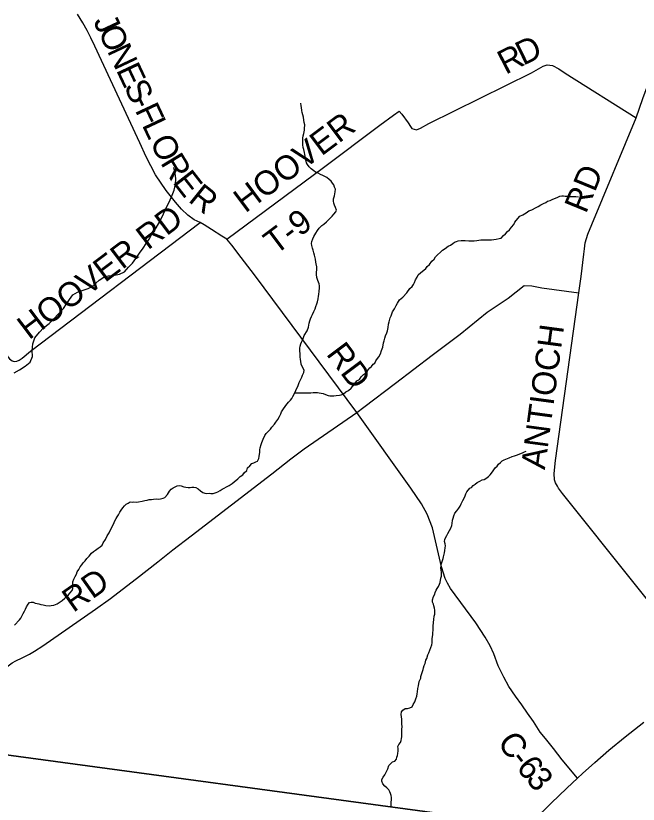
# Model space of a CAD drawing. Extents: x 1310247 to 1664935, y 235267 to 584339.
# Drawn here: x 1517984 to 1525713, y 327198 to 336990 of the extents above; entities that cross this region are included whole.
import ezdxf

# ---------------------------------------------------------------- set-up
doc = ezdxf.new("R2010")
doc.units = 0
for name, color, linetype in [('GM_X_County_Road', 7, 'Continuous'), ('GM_X_County_Road_Text', 7, 'Continuous'), ('GM_X_Minor_River', 7, 'Continuous'), ('GM_X_State_Route', 7, 'Continuous'), ('GM_X_Township', 7, 'Continuous'), ('GM_X_Township_Road', 7, 'Continuous'), ('GM_X_Township_Road_Text', 7, 'Continuous'), ('GM_X_Township_ROW', 7, 'Continuous')]:
    doc.layers.add(name, color=color, linetype=linetype)

msp = doc.modelspace()

# ---------------------------------------------------------------- linework, layer by layer
at = {"layer": 'GM_X_County_Road'}
for points in [[(1526552.9, 328831.3), (1524772.2, 331055.9), (1524724.8, 331124.6), (1524709, 331148.8), (1524687.4, 331191.2), (1524675.8, 331227.4), (1524668.5, 331303.7), (1524684.2, 331466), (1524975.1, 333549.2), (1525003.3, 333750.8), (1525037.1, 334030.2), (1525046.3, 334096.2), (1525053.5, 334172), (1525089.2, 334278.9), (1525138, 334395.7), (1525687.8, 335723.6), (1525768.6, 335961.6), (1525824.1, 336105.5), (1525859.3, 336217.4), (1525922.7, 336377.1), (1525954.2, 336495.9), (1525977.1, 336687.6), (1526010, 336986.7), (1526027.1, 337210)], [(1524960.2, 327522.9), (1524771, 327750.2), (1524660.4, 327889.4), (1524562.8, 328014.3), (1524496.2, 328094.1), (1524412.9, 328224.9), (1524336.7, 328329.7), (1524270.1, 328432), (1524189.1, 328541.5), (1524108.2, 328658.1), (1524046.4, 328777.1), (1523975, 328915.1), (1523920.2, 329067.4), (1523875, 329165), (1523810.8, 329272.1), (1523696.5, 329450.6), (1523382.4, 329876.8), (1523347, 329941.4), (1523317.5, 330001.8), (1523268.9, 330146.8), (1523158.7, 330631), (1523094.4, 330800), (1523023, 330928.5), (1522889.7, 331123.6), (1522218.6, 332063.7), (1520949, 333773.9), (1520784.3, 333987.5), (1520665.3, 334140.8), (1520604.1, 334215.8), (1520543, 334253.3), (1520415, 334334), (1520325.3, 334392.7), (1520273.9, 334422), (1520201.1, 334454.6), (1520121.5, 334511.6), (1520042.1, 334586.6), (1519966.9, 334673.6), (1519850.2, 334821.2), (1519717.9, 335016.4), (1519603.8, 335239.7), (1519523.9, 335412.6), (1519048.7, 336435.7), (1518964.4, 336612.5), (1518914.9, 336715.4), (1518869.7, 336808.4), (1518816.9, 336901), (1518748.9, 337008.7)], [(1516659.8, 327964.8), (1516670.2, 327972.9), (1516905.3, 328154.7), (1517890.4, 328916.3), (1517938.9, 328951.9), (1517985.2, 328979.5), (1518063.7, 329016.8), (1518154.3, 329060), (1518216.7, 329097.5), (1518319.6, 329164.6), (1518973.1, 329619.3), (1519158.7, 329753.8), (1519306, 329862.7), (1519481.7, 330001.3), (1519748.1, 330209.1), (1519935.9, 330355.6), (1520162, 330529.9), (1521165.2, 331301.8), (1521399.4, 331485.9), (1521566.9, 331610.5), (1522218.6, 332063.7)]]:
    msp.add_lwpolyline(points, dxfattribs=at)
at = {"layer": 'GM_X_Minor_River'}
for points in [[(1521950.5, 334803.3), (1521953.1, 334835.3), (1521943.7, 334861.6), (1521932.3, 334889.9), (1521918.7, 334912.3), (1521901.2, 334936.7), (1521877.7, 334957.3), (1521848.2, 334982), (1521820.4, 334994.6), (1521796.6, 335005.1), (1521768.9, 335019.7), (1521739.2, 335034.4), (1521707.5, 335049.1), (1521683.8, 335063.6), (1521652.3, 335088.4), (1521628.8, 335112.9), (1521607.4, 335141.5), (1521595.8, 335163.8), (1521586.6, 335200.1), (1521581.1, 335222.2), (1521577.5, 335244.4), (1521572, 335268.6), (1521568.5, 335292.7), (1521559.3, 335329), (1521553.8, 335355.2), (1521548.5, 335387.4), (1521549.2, 335421.5), (1521547.7, 335443.5), (1521548.3, 335471.6), (1521550.9, 335499.6), (1521559.5, 335529.5), (1521568.4, 335569.5), (1521570.8, 335591.5), (1521571.7, 335633.6), (1521566.3, 335663.8), (1521563, 335693.9), (1521557.7, 335730.1), (1521548.4, 335760.4), (1521541, 335788.6), (1521535.5, 335814.8), (1521530.3, 335851), (1521526.7, 335873.2), (1521522.5, 335905.4)], [(1519521.1, 334042.2), (1519566.2, 334103.7), (1519605.3, 334163.3), (1519642.3, 334216.9), (1519677.6, 334284.5), (1519726.9, 334358), (1519772.3, 334433.5), (1519818.1, 334529.1), (1519861.7, 334622.8), (1519890.7, 334676.5), (1519926.3, 334762.2), (1519949.4, 334826.1), (1519966.6, 334898.1), (1519969.8, 334966.3), (1519964.9, 335036.7), (1519948.1, 335107.2)], [(1521017, 331626), (1521031.8, 331665.8), (1521040.4, 331691.6), (1521057.3, 331733.4), (1521078.2, 331777.1), (1521094.7, 331800.8), (1521127.5, 331836.2), (1521147.9, 331857.9), (1521164.5, 331881.6), (1521195.2, 331917), (1521211.7, 331940.8), (1521238.5, 331976.3), (1521259.3, 332012), (1521276, 332047.7), (1521284.5, 332071.6), (1521301.1, 332097.3), (1521338.2, 332148.7), (1521352.7, 332170.5), (1521371.1, 332192.1), (1521393.6, 332215.7), (1521412.1, 332237.4), (1521426.6, 332261.2), (1521449.6, 332308.8), (1521462.2, 332336.6), (1521491.6, 332400.2), (1521504.3, 332434), (1521519.1, 332469.8), (1521535.8, 332503.6), (1521546.3, 332525.4), (1521561, 332561.2), (1521563.6, 332587.2), (1521548.2, 332617.6), (1521529.1, 332662.1), (1521521.9, 332698.4), (1521518.4, 332722.5), (1521515, 332752.7), (1521513.9, 332794.8), (1521512.5, 332825), (1521511.3, 332861.1), (1521513.8, 332887.1), (1521524.4, 332915), (1521532.9, 332936.9), (1521549.6, 332968.6), (1521566.7, 333020.4), (1521603.9, 333075.8), (1521618.9, 333123.6), (1521623.4, 333147.5), (1521628, 333173.5), (1521636.6, 333203.4), (1521645, 333225.3), (1521657.7, 333255.1), (1521668.2, 333279), (1521687, 333318.7), (1521701.7, 333350.5), (1521710.3, 333378.4), (1521723.1, 333414.2), (1521729.6, 333438.1), (1521738.3, 333474.1), (1521745.1, 333508), (1521747.5, 333530), (1521752.4, 333570), (1521757.1, 333606), (1521755.8, 333636.1), (1521750.3, 333660.3), (1521733.1, 333700.8), (1521724, 333741.1), (1521718.7, 333777.3), (1521719.4, 333807.4), (1521721.9, 333833.4), (1521720.7, 333871.5), (1521713.5, 333907.8), (1521709.9, 333929.9), (1521704.7, 333968.1), (1521693.7, 334016.5), (1521686.3, 334044.8), (1521677.1, 334081), (1521669.6, 334105.3), (1521662.3, 334137.5), (1521656.8, 334163.7), (1521661.3, 334187.7), (1521674, 334219.5), (1521686.6, 334247.3), (1521711.5, 334288.9), (1521730.3, 334324.6), (1521750.8, 334350.2), (1521783.5, 334383.7), (1521807.9, 334401.2), (1521842.6, 334430.5), (1521891.7, 334481.7), (1521914.1, 334503.2), (1521934.6, 334524.9), (1521959.2, 334554.4), (1521965.7, 334576.4), (1521952.4, 334608.7), (1521941, 334639.1), (1521933.5, 334663.3), (1521930, 334687.4), (1521930.6, 334715.5), (1521941.4, 334753.4), (1521946, 334779.3), (1521950.5, 334803.3)], [(1524167.3, 334397.6), (1524179.9, 334425.4), (1524196.4, 334449.1), (1524241.5, 334500.3), (1524281.9, 334517.5), (1524322.5, 334542.7), (1524353, 334566.1), (1524393.3, 334579.3), (1524448, 334608.3), (1524472.3, 334621.8), (1524502.7, 334641.2), (1524537.1, 334660.5), (1524565.3, 334670), (1524587.7, 334685.6), (1524621.9, 334694.9), (1524644.1, 334706.4), (1524674.4, 334719.8), (1524708.7, 334731.1), (1524741.1, 334750.5), (1524763.2, 334754.1), (1524785.3, 334755.6), (1524807.2, 334751.1), (1524831.1, 334748.6), (1524857.1, 334746.1), (1524939.1, 334744.3), (1524971.1, 334741.7)], [(1521449.6, 332308.8), (1521585.7, 332305.9), (1521609.7, 332305.4), (1521647.8, 332308.6), (1521677.8, 332310), (1521701.8, 332311.5), (1521729.9, 332310.9), (1521751.8, 332308.5), (1521777.7, 332301.9), (1521801.6, 332297.4), (1521831.4, 332286.7), (1521863.2, 332274), (1521885.1, 332271.5), (1521933.1, 332270.5), (1521961.2, 332272), (1522003.3, 332277.1), (1522025.4, 332280.6), (1522047.7, 332292.2), (1522084.3, 332319.5), (1522116.6, 332334.9), (1522147.2, 332364.3), (1522184.3, 332411.7), (1522221.2, 332455), (1522251.6, 332474.4), (1522274.3, 332506), (1522302.9, 332535.5), (1522325.3, 332551.1), (1522345.8, 332572.7), (1522358.2, 332594.5), (1522380.7, 332616.1), (1522403.1, 332633.7), (1522421.7, 332661.4), (1522444, 332677), (1522456.6, 332702.8), (1522475.2, 332734.5), (1522491.7, 332756.2), (1522512.5, 332791.8), (1522525.4, 332833.7), (1522540.2, 332875.5), (1522551.4, 332927.4), (1522559.9, 332953.3), (1522568.6, 332985.2), (1522575.2, 333015.1), (1522590, 333053), (1522598.6, 333078.8), (1522607.4, 333118.8), (1522614.3, 333158.7), (1522620.9, 333190.7), (1522634, 333240.5), (1522644.5, 333262.4), (1522663.6, 333314.1), (1522686.4, 333351.8), (1522709.3, 333393.4), (1522725.8, 333419.1), (1522750.7, 333460.7), (1522789.4, 333494), (1522838.6, 333549.1), (1522875.8, 333604.5), (1522908.3, 333627.9), (1522920.9, 333653.7), (1522933.3, 333675.5), (1522946.1, 333709.3), (1522966.8, 333743), (1522981.4, 333770.8), (1523014.1, 333802.1), (1523050.7, 333829.5), (1523075.1, 333851), (1523093.7, 333876.7), (1523120.2, 333902.2), (1523149.1, 333943.7), (1523177.7, 333969.2), (1523194.2, 333994.9), (1523282.1, 334079.3), (1523314.5, 334098.7), (1523353.2, 334129.9), (1523381.4, 334141.4), (1523409.9, 334160.8), (1523432.3, 334180.4), (1523456.4, 334185.9), (1523478.6, 334193.5), (1523516.8, 334200.7), (1523562.8, 334199.7), (1523608.7, 334196.8), (1523674.8, 334195.4), (1523710.9, 334198.6), (1523759.1, 334207.6), (1523793.1, 334206.9), (1523819.1, 334206.4), (1523845.1, 334207.8), (1523871.1, 334207.3), (1523893.2, 334208.8), (1523919.3, 334212.3), (1523949.4, 334215.6), (1523985.6, 334224.9), (1524009.7, 334228.4), (1524042.4, 334259.8), (1524066.8, 334281.4), (1524091.4, 334308.9), (1524113.9, 334330.5), (1524140.6, 334366), (1524167.3, 334397.6)], [(1517963.6, 332554.5), (1518032.4, 332593.5), (1518099.4, 332638.5), (1518164.5, 332689.6), (1518193.7, 332759.4), (1518188.9, 332833.8), (1518194.3, 332914), (1518221.6, 332991.9), (1518276.9, 333059.2), (1518330, 333112.5), (1518397.1, 333169.6), (1518456.2, 333224.9), (1518513.5, 333290.2), (1518576.7, 333353.4), (1518613.8, 333413), (1518650.8, 333466.6), (1518693.9, 333524.1), (1518752.7, 333559.2), (1518821.3, 333582.2), (1518881.8, 333601.2), (1518932.4, 333628.5), (1519017.9, 333705.4), (1519078.7, 333742.5), (1519135.2, 333759.6), (1519191.4, 333764.7), (1519271.9, 333779.4), (1519332.6, 333810.5), (1519385.7, 333865.8), (1519432.8, 333919.2), (1519473.8, 333976.8), (1519521.1, 334042.2)], [(1518655.5, 329820.2), (1518686.2, 329853.7), (1518692.7, 329875.6), (1518694.4, 329957.8), (1518707.2, 329993.6), (1518721.8, 330025.4), (1518736.4, 330053.2), (1518747.1, 330085.1), (1518767.7, 330112.7), (1518782.4, 330146.5), (1518805, 330172.1), (1518821.5, 330197.8), (1518844, 330221.5), (1518866.7, 330251.1), (1518895.3, 330280.5), (1518926, 330314), (1518950.5, 330337.5), (1518972.8, 330351.1), (1519009.4, 330376.4), (1519033.8, 330396), (1519056.3, 330415.6), (1519068.9, 330445.4), (1519099.7, 330484.9), (1519120.8, 330532.6), (1519143.6, 330570.2), (1519179, 330637.6), (1519200, 330685.3), (1519210.5, 330707.2), (1519231.3, 330744.9), (1519243.8, 330766.7), (1519258.3, 330792.4), (1519277, 330824.1), (1519291.6, 330851.9), (1519312.2, 330879.6), (1519334.7, 330903.2), (1519357.1, 330922.8), (1519379.5, 330938.3), (1519405.8, 330951.8), (1519427.8, 330951.3), (1519449.8, 330952.9), (1519479.8, 330950.2), (1519507.8, 330951.7), (1519554.1, 330962.7), (1519586.2, 330968.1), (1519614.4, 330973.5), (1519642.5, 330980.9), (1519670.6, 330984.3), (1519692.7, 330987.9), (1519728.8, 330991.2), (1519754.8, 330988.6), (1519780.8, 330990.1), (1519815, 330999.4), (1519837.2, 331008.9), (1519868.1, 331046.4), (1519894.9, 331084), (1519915.4, 331109.6), (1519939.8, 331127.1), (1519988.4, 331152.2), (1520012.5, 331157.7), (1520036.4, 331151.2), (1520072.1, 331138.4), (1520098, 331133.8), (1520124, 331131.3), (1520148, 331130.8), (1520172.1, 331134.3), (1520194.1, 331135.8), (1520222.1, 331131.2), (1520249.8, 331116.6), (1520279.3, 331091.9), (1520306.8, 331067.3), (1520330.6, 331060.7), (1520358.6, 331058.1), (1520384.7, 331059.6), (1520406.6, 331057.1), (1520436.7, 331058.5), (1520470.9, 331067.8), (1520495.1, 331077.3), (1520523.5, 331094.8), (1520547.8, 331110.3), (1520570.1, 331123.9), (1520602.5, 331141.3), (1520632.9, 331156.7), (1520669.4, 331182), (1520697.9, 331203.4), (1520742.7, 331238.6), (1520771.3, 331268.1), (1520801.7, 331287.5), (1520822.3, 331313.1), (1520855, 331344.5), (1520863.6, 331374.5), (1520892.2, 331401.9), (1520916.7, 331427.5), (1520939, 331439.1), (1520963.2, 331448.6), (1520985.5, 331460.1), (1521002.2, 331491.9), (1521006.7, 331517.9), (1521009.2, 331543.9), (1521013.8, 331567.9), (1521014.4, 331599.9), (1521017, 331626)], [(1523776.3, 331224.7), (1523798.5, 331232.3), (1523820.7, 331241.8), (1523853.3, 331269.2), (1523875.7, 331290.8), (1523904.5, 331324.3), (1523921, 331350), (1523935.5, 331373.8), (1523962, 331395.3), (1523978.5, 331421), (1524005, 331442.5), (1524025.5, 331464.2), (1524047.7, 331473.7), (1524088.1, 331493), (1524112.3, 331498.5), (1524148.6, 331515.7), (1524176.9, 331525.2), (1524213.1, 331536.5), (1524243.4, 331547.8), (1524277.7, 331563.2), (1524300, 331574.7), (1524322.2, 331584.3)], [(1522779.1, 328253.1), (1522768.4, 328313.5), (1522773, 328343.5), (1522791.5, 328367.2), (1522817.9, 328384.7), (1522848, 328388), (1522878.2, 328395.4), (1522906.5, 328408.8), (1522919, 328434.7), (1522939.8, 328470.3), (1522952.6, 328508.2), (1522965.3, 328540), (1522969.9, 328570), (1522972.4, 328594), (1522977.3, 328634), (1522986, 328669.9), (1522995.1, 328721.9), (1523012, 328763.7), (1523014.5, 328785.7), (1523025.2, 328821.6), (1523042.3, 328869.3), (1523048.7, 328891.3), (1523057.4, 328921.2), (1523065.9, 328945.1), (1523076.7, 328985), (1523089.2, 329008.8), (1523100.1, 329052.7), (1523112.7, 329078.5), (1523127.4, 329112.3), (1523136.1, 329144.2), (1523148.8, 329178), (1523153.4, 329204), (1523154, 329234.1), (1523154.5, 329256.1), (1523161.4, 329302.1), (1523164, 329330.1), (1523166.6, 329356.1), (1523167.7, 329408.3), (1523170.7, 329456.3), (1523173.4, 329490.4), (1523180.3, 329534.4), (1523186.8, 329558.3), (1523187.3, 329580.4), (1523185.9, 329606.5), (1523182.4, 329632.6), (1523177, 329660.8), (1523169.5, 329683), (1523160, 329709.3), (1523160.6, 329737.4), (1523171.4, 329777.3), (1523186, 329805), (1523192.5, 329827), (1523205.1, 329854.8), (1523217.6, 329878.6), (1523234.1, 329902.3), (1523246.7, 329930.1), (1523253.2, 329952), (1523264.3, 330004), (1523270.8, 330029.9), (1523269.8, 330078.1), (1523264.4, 330104.3), (1523262.9, 330130.4), (1523265.6, 330164.4), (1523272.1, 330186.3), (1523278.7, 330212.3), (1523289.5, 330250.1), (1523295.9, 330272.1), (1523308.9, 330320), (1523313.6, 330349.9), (1523316.3, 330384), (1523318.8, 330406), (1523315.3, 330430.1), (1523309.9, 330460.3), (1523310.4, 330484.4), (1523320.9, 330508.2), (1523335.5, 330536), (1523348.1, 330561.8), (1523370.8, 330595.4), (1523385.5, 330627.2), (1523398.2, 330661.1), (1523402.6, 330683), (1523407.6, 330727), (1523416.1, 330750.9), (1523424.7, 330780.8), (1523435.4, 330810.7), (1523462, 330842.2), (1523484.7, 330873.8), (1523501.3, 330901.6), (1523513.9, 330929.4), (1523534.8, 330971.1), (1523557.6, 331006.7), (1523566, 331028.6), (1523574.6, 331054.5), (1523585, 331076.3), (1523622, 331121.7), (1523644.3, 331133.2), (1523662.8, 331156.9), (1523687.1, 331172.5), (1523711.6, 331194), (1523745.9, 331209.3), (1523776.3, 331224.7)], [(1517966.7, 329423.4), (1518032, 329486.3), (1518046.5, 329510), (1518065.2, 329539.7), (1518077.7, 329565.5), (1518094.4, 329597.3), (1518106.9, 329619.1), (1518119.5, 329648.9), (1518136.2, 329680.7), (1518152.7, 329704.4), (1518176.8, 329707.9), (1518200.8, 329705.4), (1518226.6, 329696.8), (1518248.5, 329690.3), (1518270.4, 329685.9), (1518296.3, 329679.3), (1518324.2, 329672.7), (1518356, 329666), (1518400, 329661.1), (1518422, 329664.6), (1518456.2, 329669.9), (1518496.5, 329685.1), (1518537.1, 329710.4), (1518559.5, 329730), (1518592.1, 329757.4), (1518618.6, 329780.9), (1518641, 329798.5), (1518655.5, 329820.2)], [(1522644.3, 327170.8), (1522645.4, 327222.9), (1522650, 327250.9), (1522648.6, 327283), (1522645.1, 327305.1), (1522637.6, 327331.4), (1522630.1, 327353.6), (1522616.6, 327375.9), (1522593.1, 327402.5), (1522567.5, 327423.1), (1522544.1, 327449.7), (1522530.8, 327484.1), (1522529.3, 327506.2), (1522547.8, 327533.8), (1522566.4, 327561.5), (1522587.4, 327605.2), (1522604.1, 327639), (1522616.9, 327676.8), (1522641.5, 327702.4), (1522663.9, 327724), (1522690.1, 327731.4), (1522712.6, 327757), (1522717.2, 327783), (1522723.7, 327804.9), (1522730.2, 327828.9), (1522732.9, 327862.9), (1522733.4, 327889), (1522729.9, 327913.1), (1522740.5, 327939), (1522761, 327962.6), (1522771.5, 327988.5), (1522774.1, 328012.5), (1522776.5, 328034.5), (1522779.4, 328076.6), (1522777.9, 328098.6), (1522778.6, 328130.7), (1522783.1, 328158.7), (1522779.9, 328196.9), (1522778.5, 328225), (1522779.1, 328253.1)]]:
    msp.add_lwpolyline(points, dxfattribs=at)
at = {"layer": 'GM_X_State_Route'}
msp.add_lwpolyline([(1524409.3, 326992.2), (1524634.2, 327209.9), (1524825.8, 327396.8), (1524960.2, 327522.9), (1525023.3, 327578.8), (1525174.4, 327718), (1525347.5, 327870.6), (1525552.1, 328034), (1525784.2, 328218.5)], dxfattribs=at)
at = {"layer": 'GM_X_Township'}
for points in [[(1533276.4, 348456.9), (1532824.4, 344490.5), (1532312.3, 340083.4), (1532005.9, 337422.4), (1531505.4, 333070.8), (1531468.7, 332746.9), (1531158, 329653.6), (1530771.7, 326029.2), (1528532.4, 326348.2), (1524346, 326932.4), (1524318.9, 326936.2), (1516670.2, 327972.9), (1515410.2, 328143.7), (1515396.4, 328154.8), (1510687.6, 331967.4), (1508769.9, 333520.2), (1507334.2, 334682.6), (1504209.8, 337248.6), (1502439, 338702.9), (1501850.2, 339180.6), (1500489.9, 340284.4), (1499583.8, 342444.5), (1499394.6, 345649.9), (1499188.3, 348671.3)], [(1503184.9, 317642.2), (1504578, 323299.9), (1504586.7, 323349.1), (1504597.5, 323404.7), (1504652.5, 323631), (1505133.5, 325644.8), (1506296.9, 330422.6), (1507086.2, 333664), (1507334.2, 334682.6), (1508769.9, 333520.2), (1510687.6, 331967.4), (1515396.4, 328154.8), (1515410.2, 328143.7), (1516670.2, 327972.9), (1524318.9, 326936.2), (1524346, 326932.4), (1528532.4, 326348.2), (1530771.7, 326029.2), (1530508.7, 323916), (1530186.4, 322431.8), (1530006.2, 319686.2), (1529805.5, 317986.5)]]:
    msp.add_lwpolyline(points, dxfattribs=at)
at = {"layer": 'GM_X_Township_Road'}
for points in [[(1520604.1, 334215.8), (1521804.3, 335103.6), (1522505.8, 335632.8), (1522673.2, 335757.1), (1522743.3, 335803.4), (1522776.8, 335769.9), (1522858.1, 335661.5), (1522886.8, 335616.9), (1522902.5, 335592), (1522958.5, 335575.4), (1523009.5, 335593), (1523114.7, 335651.9), (1524386.8, 336282.2), (1524531.4, 336362.5), (1524584.6, 336380.8), (1524649.4, 336374.1), (1524727.6, 336330.9), (1524805.8, 336279.3), (1525687.8, 335723.6)], [(1516202.4, 333000.3), (1517606.2, 332956.9), (1517702.3, 332953.9), (1517734.3, 332947.6), (1517758.1, 332929.3), (1517793.8, 332892.8), (1517825.4, 332846.3), (1517872.8, 332771.6), (1517906.4, 332731.2), (1517938.2, 332704.8), (1517964.1, 332696.5), (1517996.2, 332700.2), (1518024.4, 332711.9), (1518062.7, 332739.6), (1518167.7, 332822.8), (1520273.9, 334422)]]:
    msp.add_lwpolyline(points, dxfattribs=at)
at = {"layer": 'GM_X_Township_ROW'}
msp.add_lwpolyline([(1522218.6, 332063.7), (1522304.7, 332129.3), (1522699, 332425.7), (1523155.1, 332776.1), (1523501.2, 333036.4), (1523838.8, 333307.8), (1524096.5, 333481.4), (1524296.7, 333639.4), (1524391.1, 333635.1), (1524514.8, 333610.2), (1524975.1, 333549.2)], dxfattribs=at)

# ---------------------------------------------------------------- texts
at = {"layer": 'GM_X_County_Road_Text'}
for s, rotation, p in [('J', 295.18732, (1518941.7, 336921.6)), ('O', 295.18781, (1519001.6, 336794.2)), ('N', 295.18781, (1519114, 336555.3)), ('E', 295.18799, (1519226.3, 336316.4)), ('S', 295.18764, (1519321.8, 336113.4)), ('F', 295.18798, (1519460.4, 335818.7)), ('-', 295.1895, (1519408, 335930.2)), ('L', 295.21629, (1519546.6, 335635.4)), ('O', 295.93424, (1519644, 335428.7)), ('R', 301.16909, (1519773.8, 335165)), ('RD', 67.64745, (1525063.8, 334522.8)), ('E', 307.89314, (1519923.1, 334922.5)), ('R', 321.30678, (1520114.6, 334691)), ('ANTIOCH', 82.34785, (1524553.6, 331346.1)), ('RD', 306.96811, (1521830.8, 332788.9)), ('RD', 35.26246, (1518698.3, 329571.4)), ('C', 304.78883, (1523956.6, 327968.8)), ('-', 308.33159, (1524109.3, 327750.1)), ('6', 309.38688, (1524189.4, 327648.8)), ('3', 309.76742, (1524308.1, 327504.3))]:
    msp.add_text(s, height=300, rotation=rotation, dxfattribs=at).set_placement(p)
at = {"layer": 'GM_X_Township_Road_Text'}
for s, rotation, p in [('D', 25.99324, (1524284.6, 336366.9)), ('R', 27.28944, (1524067.2, 336254.8)), ('HOOVER', 36.80392, (1520834.2, 334532.9)), ('HOOVER RD', 37.10652, (1518149.7, 332957.3)), ('T-9', 36.86916, (1521208.6, 334013))]:
    msp.add_text(s, height=300, rotation=rotation, dxfattribs=at).set_placement(p)

doc.saveas('drawing.dxf')
